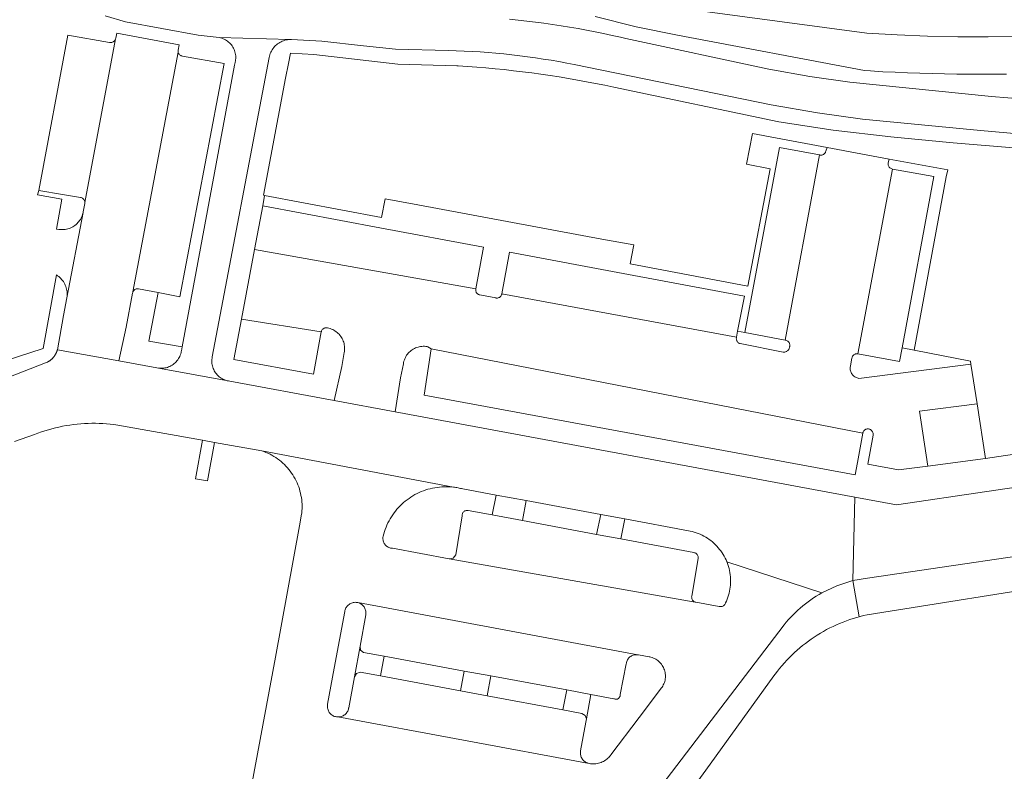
# Model space of a CAD drawing. Extents: x 146402 to 164798, y 455483 to 464134.
# Tile 285 of 575: x 157749 to 157842, y 460320 to 460392. Entities that reach past the tile are written whole.
import ezdxf

# ---------------------------------------------------------------- set-up
doc = ezdxf.new("R2010")
doc.units = 0
doc.header["$LTSCALE"] = 0.2
for name, color, linetype, lineweight in [('B-XX-VH-VERHARDING_ASFALT-GV', 252, 'CONTINUOUS', 18), ('B-XX-VH-VERHARDING_BETONSTRAATSTEEN-GV', 252, 'CONTINUOUS', 18), ('B-XX-VH-VERHARDING_TEGEL-GV', 252, 'CONTINUOUS', 18)]:
    doc.layers.add(name, color=color, linetype=linetype, lineweight=lineweight)

msp = doc.modelspace()

# ---------------------------------------------------------------- linework, layer by layer
at = {"layer": 'B-XX-VH-VERHARDING_ASFALT-GV'}
for points in [[(157871.727, 460391.9), (157869.288, 460391.618), (157866.395, 460391.361), (157863.607, 460391.113), (157856.675, 460390.667), (157849.278, 460390.333), (157846.405, 460390.197), (157843.53, 460390.11), (157840.654, 460390.073), (157837.778, 460390.084), (157834.903, 460390.144), (157832.029, 460390.253), (157829.157, 460390.411), (157793.056, 460395.287)], [(157793.056, 460395.287), (157829.157, 460390.411), (157832.029, 460390.253), (157834.903, 460390.144), (157837.778, 460390.084), (157840.654, 460390.073), (157843.53, 460390.11), (157846.405, 460390.197), (157849.278, 460390.333), (157856.675, 460390.667), (157863.607, 460391.113), (157866.395, 460391.361), (157869.288, 460391.618), (157871.727, 460391.9)], [(157756.971, 460392.068), (157758.897, 460391.499), (157765.775, 460390.234), (157767.784, 460390.002), (157774.511, 460389.818), (157774.639, 460389.817), (157774.642, 460389.817), (157777.496, 460389.668), (157781.468, 460389.216), (157784.48, 460388.913), (157789.5, 460388.777), (157790.253, 460388.753), (157791.006, 460388.722), (157791.758, 460388.682), (157792.51, 460388.634), (157793.261, 460388.578), (157794.012, 460388.515), (157794.762, 460388.443), (157795.511, 460388.364), (157796.26, 460388.276), (157797.007, 460388.181), (157797.753, 460388.077), (157798.498, 460387.966), (157799.242, 460387.847), (157799.985, 460387.72), (157800.726, 460387.585), (157801.424, 460387.45), (157820.082, 460383.629), (157824.493, 460382.846), (157828.767, 460382.268), (157839.946, 460381.192), (157844.936, 460380.751)], [(157845.615, 460384.029), (157840.968, 460384.396), (157827.547, 460385.77), (157823.761, 460386.301), (157819.872, 460387.007), (157806.324, 460389.912), (157805.818, 460390.03), (157805.017, 460390.209), (157804.215, 460390.38), (157803.411, 460390.543), (157802.606, 460390.698), (157801.799, 460390.846), (157800.99, 460390.986), (157800.181, 460391.118), (157799.37, 460391.242), (157798.558, 460391.358), (157797.745, 460391.466), (157796.931, 460391.566), (157796.115, 460391.658), (157795.299, 460391.742)], [(157803.411, 460392.012), (157807.287, 460391.027), (157811.215, 460390.219), (157828.932, 460386.868), (157829.496, 460386.833), (157830.668, 460386.766), (157831.84, 460386.708), (157833.012, 460386.657), (157834.185, 460386.614), (157835.359, 460386.58), (157836.532, 460386.553), (157837.706, 460386.534), (157838.879, 460386.523), (157840.053, 460386.521), (157841.227, 460386.526), (157842.4, 460386.539)]]:
    msp.add_lwpolyline(points, dxfattribs=at)
msp.add_lwpolyline([(157774.511, 460389.818), (157767.784, 460390.002), (157767.905, 460389.974), (157768.025, 460389.938), (157768.141, 460389.895), (157768.255, 460389.844), (157768.365, 460389.786), (157768.472, 460389.721), (157768.573, 460389.649), (157768.67, 460389.571), (157768.762, 460389.487), (157768.849, 460389.397), (157768.929, 460389.302), (157769.003, 460389.202), (157769.071, 460389.097), (157769.131, 460388.989), (157769.185, 460388.876), (157769.231, 460388.76), (157769.269, 460388.642), (157769.301, 460388.521), (157769.324, 460388.399), (157769.339, 460388.275), (157769.346, 460388.151), (157769.346, 460388.027), (157769.337, 460387.902), (157769.32, 460387.779), (157769.296, 460387.657), (157769.293, 460387.645), (157769.242, 460387.374), (157764.259, 460360.65), (157764.192, 460360.292), (157764.184, 460360.238), (157764.159, 460360.116), (157764.126, 460359.996), (157764.086, 460359.878), (157764.038, 460359.763), (157763.984, 460359.652), (157763.922, 460359.544), (157763.853, 460359.44), (157763.777, 460359.341), (157763.696, 460359.247), (157763.608, 460359.159), (157763.516, 460359.076), (157763.418, 460358.999), (157763.315, 460358.929), (157763.208, 460358.866), (157763.097, 460358.81), (157762.982, 460358.76), (157762.865, 460358.719), (157762.746, 460358.685), (157762.624, 460358.658), (157762.501, 460358.64), (157762.377, 460358.629), (157762.253, 460358.627), (157761.882, 460358.667), (157768.427, 460357.484), (157768.311, 460357.523), (157768.197, 460357.57), (157768.087, 460357.624), (157767.98, 460357.686), (157767.877, 460357.754), (157767.78, 460357.828), (157767.687, 460357.909), (157767.599, 460357.996), (157767.518, 460358.088), (157767.442, 460358.185), (157767.373, 460358.287), (157767.311, 460358.394), (157767.256, 460358.503), (157767.208, 460358.617), (157767.168, 460358.733), (157767.135, 460358.852), (157767.11, 460358.972), (157767.093, 460359.094), (157767.084, 460359.217), (157767.083, 460359.34), (157767.089, 460359.463), (157767.104, 460359.585), (157767.127, 460359.706), (157772.515, 460388.119), (157772.542, 460388.245), (157772.578, 460388.369), (157772.62, 460388.491), (157772.67, 460388.609), (157772.728, 460388.725), (157772.792, 460388.836), (157772.864, 460388.944), (157772.942, 460389.046), (157773.026, 460389.144), (157773.116, 460389.236), (157773.211, 460389.323), (157773.312, 460389.403), (157773.417, 460389.478), (157773.527, 460389.545), (157773.641, 460389.605), (157773.758, 460389.659), (157773.879, 460389.705), (157774.002, 460389.743), (157774.127, 460389.774), (157774.254, 460389.796), (157774.382, 460389.811)], close=True, dxfattribs=at)
at = {"layer": 'B-XX-VH-VERHARDING_BETONSTRAATSTEEN-GV'}
for points in [[(157763.987, 460389.3), (157758.068, 460390.409), (157757.965, 460389.933), (157757.951, 460389.872), (157755.047, 460374.365), (157755.048, 460374.338), (157755.044, 460374.275), (157755.041, 460374.254), (157754.894, 460373.46), (157754.886, 460373.418), (157753.339, 460365.298), (157753.026, 460363.633), (157752.438, 460360.385), (157758.271, 460359.324), (157758.963, 460362.541), (157759.572, 460365.744), (157759.581, 460365.805), (157759.598, 460365.863), (157759.6, 460365.87), (157763.886, 460388.623), (157763.882, 460388.643), (157763.876, 460388.705), (157763.878, 460388.767), (157763.883, 460388.808)], [(157757.386, 460389.526), (157753.426, 460390.242), (157750.686, 460375.493), (157752.919, 460375.119), (157754.636, 460374.832), (157754.698, 460374.817), (157754.757, 460374.794), (157754.812, 460374.764), (157754.864, 460374.727), (157754.91, 460374.683), (157754.951, 460374.635), (157754.985, 460374.581), (157755.012, 460374.524), (157755.032, 460374.464), (157755.044, 460374.402), (157755.047, 460374.365), (157757.951, 460389.872), (157757.929, 460389.813), (157757.9, 460389.757), (157757.864, 460389.705), (157757.822, 460389.658), (157757.774, 460389.617), (157757.721, 460389.583), (157757.665, 460389.555), (157757.605, 460389.535), (157757.544, 460389.522), (157757.481, 460389.518), (157757.418, 460389.521)], [(157763.897, 460388.582), (157763.886, 460388.623), (157759.6, 460365.87), (157759.622, 460365.92), (157759.654, 460365.972), (157759.692, 460366.02), (157759.736, 460366.063), (157759.785, 460366.099), (157759.838, 460366.129), (157759.895, 460366.152), (157759.955, 460366.167), (157760.016, 460366.174), (157760.077, 460366.173), (157760.128, 460366.166), (157761.991, 460365.806), (157764.052, 460365.408), (157768.237, 460387.539), (157764.303, 460388.243), (157764.242, 460388.254), (157764.183, 460388.273), (157764.126, 460388.299), (157764.074, 460388.333), (157764.026, 460388.373), (157763.984, 460388.418), (157763.948, 460388.469), (157763.919, 460388.524)], [(157820.507, 460380.504), (157818.339, 460380.912), (157817.759, 460377.993), (157820.003, 460377.562), (157817.889, 460366.428), (157806.738, 460368.53), (157807.072, 460370.328), (157804.032, 460370.893), (157786.6, 460374.133), (157783.503, 460374.708), (157783.172, 460372.934), (157772.086, 460375.021), (157771.901, 460374.03), (157782.998, 460371.95), (157792.842, 460370.105), (157792.112, 460366.177), (157792.108, 460366.165), (157792.095, 460366.108), (157792.09, 460366.049), (157792.092, 460365.99), (157792.103, 460365.931), (157792.121, 460365.875), (157792.147, 460365.822), (157792.18, 460365.772), (157792.219, 460365.728), (157792.264, 460365.689), (157792.313, 460365.657), (157792.366, 460365.631), (157792.423, 460365.613), (157792.481, 460365.603), (157793.985, 460365.305), (157794.042, 460365.295), (157794.103, 460365.291), (157794.164, 460365.296), (157794.224, 460365.309), (157794.282, 460365.329), (157794.337, 460365.356), (157794.387, 460365.391), (157794.433, 460365.432), (157794.473, 460365.478), (157794.506, 460365.53), (157794.533, 460365.585), (157794.552, 460365.643), (157794.564, 460365.703), (157795.302, 460369.647), (157806.588, 460367.532), (157817.564, 460365.475), (157816.919, 460362.138), (157817.602, 460362.013), (157820.879, 460379.576), (157824.669, 460378.868), (157824.699, 460378.86), (157824.761, 460378.851), (157824.823, 460378.85), (157824.885, 460378.856), (157824.946, 460378.871), (157825.005, 460378.893), (157825.06, 460378.922), (157825.111, 460378.958), (157825.156, 460379.001), (157825.196, 460379.049), (157825.23, 460379.101), (157825.257, 460379.158), (157825.276, 460379.217), (157825.41, 460379.581)], [(157831.267, 460378.478), (157825.41, 460379.581), (157825.276, 460379.217), (157825.257, 460379.158), (157825.23, 460379.101), (157825.196, 460379.049), (157825.156, 460379.001), (157825.111, 460378.958), (157825.06, 460378.922), (157825.005, 460378.893), (157824.946, 460378.871), (157824.885, 460378.856), (157824.823, 460378.85), (157824.761, 460378.851), (157824.699, 460378.86), (157824.669, 460378.868), (157821.434, 460361.306), (157821.496, 460361.292), (157821.556, 460361.271), (157821.613, 460361.242), (157821.666, 460361.206), (157821.714, 460361.164), (157821.756, 460361.117), (157821.792, 460361.064), (157821.821, 460361.008), (157821.843, 460360.948), (157821.857, 460360.885), (157821.863, 460360.822), (157821.861, 460360.758), (157821.852, 460360.696), (157821.843, 460360.662), (157821.833, 460360.597), (157821.816, 460360.534), (157821.791, 460360.473), (157821.759, 460360.416), (157821.72, 460360.363), (157821.675, 460360.315), (157821.624, 460360.273), (157821.569, 460360.237), (157821.51, 460360.209), (157821.448, 460360.187), (157821.384, 460360.174), (157821.318, 460360.168), (157821.253, 460360.171), (157821.233, 460360.173), (157817.155, 460360.967), (157817.096, 460360.987), (157817.039, 460361.015), (157816.987, 460361.05), (157816.94, 460361.091), (157816.898, 460361.137), (157816.862, 460361.189), (157816.833, 460361.245), (157816.812, 460361.304), (157816.798, 460361.365), (157816.792, 460361.427), (157816.794, 460361.49), (157816.804, 460361.552), (157816.811, 460361.578), (157794.564, 460365.703), (157794.552, 460365.643), (157794.533, 460365.585), (157794.506, 460365.53), (157794.473, 460365.478), (157794.433, 460365.432), (157794.387, 460365.391), (157794.337, 460365.356), (157794.282, 460365.329), (157794.224, 460365.309), (157794.164, 460365.296), (157794.103, 460365.291), (157794.042, 460365.295), (157793.985, 460365.305), (157792.481, 460365.603), (157792.423, 460365.613), (157792.366, 460365.631), (157792.313, 460365.657), (157792.264, 460365.689), (157792.219, 460365.728), (157792.18, 460365.772), (157792.147, 460365.822), (157792.121, 460365.875), (157792.103, 460365.931), (157792.092, 460365.99), (157792.09, 460366.049), (157792.095, 460366.108), (157792.108, 460366.165), (157792.112, 460366.177), (157771.124, 460369.883), (157769.89, 460363.29), (157777.453, 460362.074), (157777.465, 460362.134), (157777.485, 460362.191), (157777.512, 460362.245), (157777.546, 460362.296), (157777.586, 460362.341), (157777.632, 460362.381), (157777.683, 460362.415), (157777.737, 460362.441), (157777.795, 460362.46), (157777.855, 460362.472), (157777.916, 460362.475), (157777.976, 460362.47), (157778.036, 460362.458), (157778.055, 460362.452), (157778.178, 460362.424), (157778.299, 460362.389), (157778.417, 460362.346), (157778.533, 460362.296), (157778.645, 460362.238), (157778.753, 460362.174), (157778.857, 460362.102), (157778.956, 460362.024), (157779.05, 460361.94), (157779.139, 460361.851), (157779.221, 460361.756), (157779.297, 460361.655), (157779.367, 460361.551), (157779.431, 460361.442), (157779.486, 460361.329), (157779.535, 460361.213), (157779.577, 460361.094), (157779.61, 460360.972), (157779.636, 460360.849), (157779.654, 460360.724), (157779.664, 460360.599), (157779.666, 460360.473), (157779.661, 460360.347), (157779.647, 460360.222), (157779.628, 460360.113), (157779.392, 460358.811), (157778.674, 460355.575), (157784.449, 460354.503), (157784.974, 460357.735), (157785.241, 460359.055), (157785.262, 460359.177), (157785.29, 460359.298), (157785.327, 460359.416), (157785.371, 460359.532), (157785.422, 460359.645), (157785.48, 460359.754), (157785.546, 460359.86), (157785.618, 460359.961), (157785.696, 460360.057), (157785.781, 460360.147), (157785.871, 460360.233), (157785.966, 460360.312), (157786.067, 460360.385), (157786.171, 460360.451), (157786.28, 460360.51), (157786.393, 460360.562), (157786.508, 460360.607), (157786.626, 460360.644), (157786.747, 460360.674), (157786.869, 460360.696), (157786.992, 460360.709), (157787.116, 460360.715), (157787.24, 460360.713), (157787.363, 460360.703), (157787.486, 460360.685), (157787.555, 460360.671), (157787.87, 460360.464), (157828.784, 460352.464), (157828.798, 460352.525), (157828.819, 460352.584), (157828.847, 460352.639), (157828.883, 460352.691), (157828.925, 460352.738), (157828.972, 460352.778), (157829.024, 460352.813), (157829.08, 460352.841), (157829.139, 460352.861), (157829.201, 460352.873), (157829.263, 460352.878), (157829.326, 460352.874), (157829.387, 460352.863), (157829.446, 460352.844), (157829.503, 460352.817), (157829.556, 460352.784), (157829.604, 460352.744), (157829.647, 460352.698), (157829.683, 460352.647), (157829.712, 460352.592), (157829.735, 460352.534), (157829.75, 460352.473), (157829.756, 460352.411), (157829.755, 460352.348), (157829.749, 460352.301), (157829.247, 460349.523), (157832.151, 460348.996), (157834.944, 460349.356), (157834.153, 460354.548), (157839.609, 460355.252), (157839.034, 460359.032), (157828.419, 460357.676), (157828.332, 460357.692), (157828.247, 460357.716), (157828.165, 460357.747), (157828.086, 460357.786), (157828.011, 460357.831), (157827.94, 460357.884), (157827.874, 460357.942), (157827.814, 460358.006), (157827.76, 460358.076), (157827.712, 460358.15), (157827.671, 460358.228), (157827.637, 460358.31), (157827.612, 460358.394), (157827.593, 460358.48), (157827.583, 460358.567), (157827.581, 460358.655), (157827.586, 460358.743), (157827.6, 460358.83), (157827.606, 460358.859), (157827.745, 460359.602), (157827.759, 460359.663), (157827.78, 460359.721), (157827.809, 460359.775), (157827.845, 460359.826), (157827.887, 460359.872), (157827.935, 460359.912), (157827.987, 460359.946), (157828.043, 460359.972), (157828.102, 460359.991), (157828.163, 460360.003), (157828.225, 460360.006), (157828.287, 460360.001), (157828.323, 460359.995), (157831.583, 460377.533), (157831.522, 460377.547), (157831.464, 460377.568), (157831.409, 460377.597), (157831.358, 460377.632), (157831.312, 460377.674), (157831.272, 460377.722), (157831.238, 460377.774), (157831.211, 460377.83), (157831.192, 460377.889), (157831.18, 460377.95), (157831.177, 460378.012), (157831.181, 460378.073), (157831.186, 460378.104)], [(157824.669, 460378.868), (157820.879, 460379.576), (157817.602, 460362.013), (157821.434, 460361.306)], [(157836.834, 460377.442), (157831.267, 460378.478), (157831.186, 460378.104), (157831.181, 460378.073), (157831.177, 460378.012), (157831.18, 460377.95), (157831.192, 460377.889), (157831.211, 460377.83), (157831.238, 460377.774), (157831.272, 460377.722), (157831.312, 460377.674), (157831.358, 460377.632), (157831.409, 460377.597), (157831.464, 460377.568), (157831.522, 460377.547), (157831.583, 460377.533), (157835.528, 460376.812), (157832.509, 460360.573), (157833.64, 460360.35), (157836.69, 460376.78)], [(157835.528, 460376.812), (157831.583, 460377.533), (157828.323, 460359.995), (157832.265, 460359.261), (157832.509, 460360.573)], [(157752.919, 460375.119), (157750.686, 460375.493), (157750.568, 460375.069), (157752.85, 460374.679), (157752.356, 460371.842), (157752.58, 460371.805), (157752.663, 460371.794), (157752.79, 460371.784), (157752.918, 460371.782), (157753.045, 460371.788), (157753.172, 460371.802), (157753.298, 460371.823), (157753.422, 460371.853), (157753.544, 460371.891), (157753.664, 460371.935), (157753.78, 460371.988), (157753.893, 460372.047), (157754.002, 460372.114), (157754.107, 460372.187), (157754.207, 460372.266), (157754.302, 460372.352), (157754.391, 460372.443), (157754.474, 460372.54), (157754.551, 460372.642), (157754.622, 460372.749), (157754.685, 460372.859), (157754.742, 460372.974), (157754.791, 460373.091), (157754.833, 460373.212), (157754.867, 460373.335), (157754.886, 460373.418), (157754.894, 460373.46), (157755.041, 460374.254), (157755.044, 460374.275), (157755.048, 460374.338), (157755.047, 460374.365), (157755.044, 460374.402), (157755.032, 460374.464), (157755.012, 460374.524), (157754.985, 460374.581), (157754.951, 460374.635), (157754.91, 460374.683), (157754.864, 460374.727), (157754.812, 460374.764), (157754.757, 460374.794), (157754.698, 460374.817), (157754.636, 460374.832)], [(157782.998, 460371.95), (157771.901, 460374.03), (157771.124, 460369.883), (157792.112, 460366.177), (157792.842, 460370.105)], [(157806.588, 460367.532), (157795.302, 460369.647), (157794.564, 460365.703), (157816.811, 460361.578), (157816.919, 460362.138), (157817.564, 460365.475)], [(157760.077, 460366.173), (157760.016, 460366.174), (157759.955, 460366.167), (157759.895, 460366.152), (157759.838, 460366.129), (157759.785, 460366.099), (157759.736, 460366.063), (157759.692, 460366.02), (157759.654, 460365.972), (157759.622, 460365.92), (157759.6, 460365.87), (157759.598, 460365.863), (157759.581, 460365.805), (157759.572, 460365.744), (157758.963, 460362.541), (157758.271, 460359.324), (157761.882, 460358.667), (157762.253, 460358.627), (157762.377, 460358.629), (157762.501, 460358.64), (157762.624, 460358.658), (157762.746, 460358.685), (157762.865, 460358.719), (157762.982, 460358.76), (157763.097, 460358.81), (157763.208, 460358.866), (157763.315, 460358.929), (157763.418, 460358.999), (157763.516, 460359.076), (157763.608, 460359.159), (157763.696, 460359.247), (157763.777, 460359.341), (157763.853, 460359.44), (157763.922, 460359.544), (157763.984, 460359.652), (157764.038, 460359.763), (157764.086, 460359.878), (157764.126, 460359.996), (157764.159, 460360.116), (157764.184, 460360.238), (157764.192, 460360.292), (157764.259, 460360.65), (157761.109, 460361.206), (157761.991, 460365.806), (157760.128, 460366.166)], [(157777.453, 460362.074), (157769.89, 460363.29), (157769.173, 460359.463), (157776.719, 460358.08)], [(157828.784, 460352.464), (157787.87, 460360.464), (157787.193, 460356.087), (157828.058, 460348.52), (157828.276, 460349.705)], [(157789.53, 460347.391), (157789.308, 460347.396), (157789.087, 460347.393), (157788.865, 460347.382), (157788.645, 460347.363), (157788.425, 460347.337), (157788.206, 460347.302), (157787.989, 460347.259), (157787.773, 460347.209), (157787.56, 460347.151), (157787.348, 460347.085), (157787.139, 460347.011), (157786.933, 460346.93), (157786.73, 460346.842), (157786.53, 460346.746), (157786.334, 460346.643), (157786.142, 460346.534), (157785.954, 460346.417), (157785.77, 460346.293), (157785.591, 460346.163), (157785.416, 460346.027), (157785.247, 460345.885), (157785.083, 460345.736), (157784.924, 460345.581), (157784.771, 460345.421), (157784.624, 460345.256), (157784.483, 460345.085), (157784.348, 460344.909), (157784.22, 460344.729), (157784.098, 460344.544), (157783.983, 460344.355), (157783.874, 460344.162), (157783.773, 460343.964), (157783.68, 460343.764), (157783.593, 460343.56), (157783.514, 460343.353), (157783.442, 460343.144), (157783.378, 460342.932), (157783.322, 460342.718), (157783.315, 460342.689), (157783.3, 460342.604), (157783.293, 460342.518), (157783.294, 460342.432), (157783.304, 460342.346), (157783.321, 460342.261), (157783.345, 460342.179), (157783.378, 460342.099), (157783.417, 460342.022), (157783.464, 460341.949), (157783.517, 460341.881), (157783.576, 460341.819), (157783.641, 460341.762), (157783.71, 460341.711), (157783.784, 460341.666), (157783.862, 460341.629), (157783.943, 460341.6), (157784.026, 460341.578), (157784.111, 460341.563), (157784.189, 460341.557), (157789.58, 460340.543), (157789.955, 460340.631), (157790.205, 460340.925), (157790.802, 460344.644), (157790.803, 460344.706), (157790.811, 460344.767), (157790.828, 460344.827), (157790.852, 460344.884), (157790.883, 460344.937), (157790.921, 460344.986), (157790.965, 460345.03), (157791.014, 460345.068), (157791.067, 460345.099), (157791.124, 460345.123), (157791.184, 460345.139), (157791.245, 460345.148), (157791.307, 460345.148), (157791.369, 460345.141), (157791.378, 460345.139), (157793.645, 460344.717), (157794.018, 460346.603), (157790.864, 460347.187), (157790.754, 460347.215), (157790.643, 460347.242), (157790.532, 460347.266), (157790.421, 460347.288), (157790.309, 460347.308), (157790.196, 460347.327), (157790.084, 460347.343), (157789.971, 460347.357), (157789.751, 460347.378)], [(157803.943, 460344.764), (157796.866, 460346.075), (157796.521, 460344.181), (157803.554, 460342.871)], [(157791.369, 460345.141), (157791.307, 460345.148), (157791.245, 460345.148), (157791.184, 460345.139), (157791.124, 460345.123), (157791.067, 460345.099), (157791.014, 460345.068), (157790.965, 460345.03), (157790.921, 460344.986), (157790.883, 460344.937), (157790.852, 460344.884), (157790.828, 460344.827), (157790.811, 460344.767), (157790.803, 460344.706), (157790.802, 460344.644), (157790.205, 460340.925), (157789.955, 460340.631), (157789.58, 460340.543), (157812.88, 460336.459), (157812.822, 460336.484), (157812.769, 460336.516), (157812.72, 460336.554), (157812.676, 460336.599), (157812.639, 460336.648), (157812.608, 460336.702), (157812.584, 460336.76), (157812.568, 460336.82), (157812.56, 460336.882), (157812.559, 460336.944), (157812.567, 460337.006), (157813.177, 460340.579), (157813.18, 460340.6), (157813.183, 460340.664), (157813.179, 460340.727), (157813.166, 460340.789), (157813.146, 460340.85), (157813.118, 460340.907), (157813.084, 460340.96), (157813.043, 460341.008), (157812.996, 460341.051), (157812.944, 460341.088), (157812.888, 460341.117), (157812.829, 460341.14), (157812.767, 460341.155), (157805.835, 460342.446), (157803.554, 460342.871), (157796.521, 460344.181), (157793.645, 460344.717), (157791.378, 460345.139)], [(157812.252, 460343.224), (157806.228, 460344.34), (157805.835, 460342.446), (157812.767, 460341.155), (157812.829, 460341.14), (157812.888, 460341.117), (157812.944, 460341.088), (157812.996, 460341.051), (157813.043, 460341.008), (157813.084, 460340.96), (157813.118, 460340.907), (157813.146, 460340.85), (157813.166, 460340.789), (157813.179, 460340.727), (157813.183, 460340.664), (157813.18, 460340.6), (157813.177, 460340.579), (157812.567, 460337.006), (157812.559, 460336.944), (157812.56, 460336.882), (157812.568, 460336.82), (157812.584, 460336.76), (157812.608, 460336.702), (157812.639, 460336.648), (157812.676, 460336.599), (157812.72, 460336.554), (157812.769, 460336.516), (157812.822, 460336.484), (157812.88, 460336.459), (157812.939, 460336.441), (157812.962, 460336.437), (157815.156, 460336.045), (157815.216, 460336.03), (157815.278, 460336.022), (157815.34, 460336.022), (157815.401, 460336.03), (157815.461, 460336.047), (157815.519, 460336.07), (157815.572, 460336.101), (157815.622, 460336.139), (157815.666, 460336.182), (157815.704, 460336.231), (157815.736, 460336.284), (157815.76, 460336.341), (157815.77, 460336.371), (157815.852, 460336.55), (157815.926, 460336.732), (157815.993, 460336.917), (157816.052, 460337.104), (157816.103, 460337.294), (157816.147, 460337.486), (157816.183, 460337.679), (157816.211, 460337.874), (157816.231, 460338.07), (157816.244, 460338.266), (157816.248, 460338.462), (157816.244, 460338.659), (157816.232, 460338.855), (157816.212, 460339.051), (157816.184, 460339.246), (157816.149, 460339.439), (157816.105, 460339.631), (157816.054, 460339.821), (157815.995, 460340.008), (157815.929, 460340.194), (157815.899, 460340.269), (157815.822, 460340.45), (157815.737, 460340.628), (157815.646, 460340.802), (157815.547, 460340.972), (157815.442, 460341.138), (157815.33, 460341.299), (157815.211, 460341.456), (157815.086, 460341.608), (157814.955, 460341.755), (157814.818, 460341.896), (157814.676, 460342.032), (157814.528, 460342.161), (157814.375, 460342.285), (157814.217, 460342.402), (157814.055, 460342.513), (157813.888, 460342.617), (157813.717, 460342.714), (157813.542, 460342.804), (157813.364, 460342.887), (157813.182, 460342.962), (157812.998, 460343.031), (157812.811, 460343.091), (157812.621, 460343.144), (157812.43, 460343.189)], [(157780.576, 460336.423), (157780.666, 460336.429), (157780.755, 460336.426), (157780.838, 460336.416), (157780.925, 460336.398), (157807.445, 460331.461), (157807.531, 460331.446), (157808.52, 460331.262), (157808.587, 460331.25), (157808.705, 460331.221), (157808.822, 460331.185), (157808.936, 460331.142), (157809.047, 460331.091), (157809.154, 460331.033), (157809.257, 460330.968), (157809.355, 460330.896), (157809.449, 460330.819), (157809.538, 460330.735), (157809.62, 460330.645), (157809.697, 460330.551), (157809.767, 460330.451), (157809.831, 460330.347), (157809.888, 460330.239), (157809.937, 460330.128), (157809.979, 460330.014), (157810.014, 460329.897), (157810.04, 460329.778), (157810.059, 460329.657), (157810.07, 460329.536), (157810.073, 460329.414), (157810.068, 460329.292), (157810.055, 460329.171), (157810.034, 460329.051), (157810.005, 460328.933), (157809.969, 460328.817), (157809.925, 460328.703), (157809.873, 460328.592), (157809.815, 460328.486), (157809.749, 460328.383), (157809.677, 460328.284), (157809.599, 460328.191), (157807.57, 460325.49), (157804.892, 460321.958), (157804.861, 460321.915), (157804.783, 460321.816), (157804.699, 460321.722), (157804.609, 460321.633), (157804.513, 460321.55), (157804.412, 460321.474), (157804.307, 460321.404), (157804.198, 460321.341), (157804.084, 460321.284), (157803.968, 460321.236), (157803.848, 460321.194), (157803.727, 460321.16), (157803.603, 460321.134), (157803.478, 460321.116), (157803.352, 460321.106), (157803.225, 460321.104), (157803.099, 460321.11), (157802.973, 460321.123), (157802.849, 460321.145), (157779.007, 460325.555), (157778.974, 460325.557), (157778.884, 460325.567), (157778.796, 460325.586), (157778.71, 460325.612), (157778.626, 460325.646), (157778.546, 460325.687), (157778.47, 460325.735), (157778.398, 460325.789), (157778.332, 460325.85), (157778.271, 460325.916), (157778.216, 460325.988), (157778.168, 460326.064), (157778.126, 460326.144), (157778.092, 460326.227), (157778.066, 460326.313), (157778.047, 460326.401), (157778.036, 460326.491), (157778.033, 460326.581), (157778.038, 460326.671), (157778.051, 460326.76), (157778.67, 460330.19), (157779.688, 460335.57), (157779.701, 460335.64), (157779.724, 460335.727), (157779.755, 460335.811), (157779.793, 460335.892), (157779.838, 460335.97), (157779.89, 460336.043), (157779.948, 460336.111), (157780.012, 460336.173), (157780.081, 460336.23), (157780.155, 460336.28), (157780.234, 460336.324), (157780.316, 460336.36), (157780.4, 460336.389), (157780.488, 460336.41)], [(157780.755, 460336.426), (157780.666, 460336.429), (157780.576, 460336.423), (157780.488, 460336.41), (157780.4, 460336.389), (157780.316, 460336.36), (157780.234, 460336.324), (157780.155, 460336.28), (157780.081, 460336.23), (157780.012, 460336.173), (157779.948, 460336.111), (157779.89, 460336.043), (157779.838, 460335.97), (157779.793, 460335.892), (157779.755, 460335.811), (157779.724, 460335.727), (157779.701, 460335.64), (157779.688, 460335.57), (157778.67, 460330.19), (157778.051, 460326.76), (157778.038, 460326.671), (157778.033, 460326.581), (157778.036, 460326.491), (157778.047, 460326.401), (157778.066, 460326.313), (157778.092, 460326.227), (157778.126, 460326.144), (157778.168, 460326.064), (157778.216, 460325.988), (157778.271, 460325.916), (157778.332, 460325.85), (157778.398, 460325.789), (157778.47, 460325.735), (157778.546, 460325.687), (157778.626, 460325.646), (157778.71, 460325.612), (157778.796, 460325.586), (157778.884, 460325.567), (157778.974, 460325.557), (157779.007, 460325.555), (157779.097, 460325.555), (157779.187, 460325.564), (157779.275, 460325.58), (157779.362, 460325.604), (157779.446, 460325.636), (157779.528, 460325.675), (157779.605, 460325.721), (157779.678, 460325.773), (157779.746, 460325.833), (157779.809, 460325.897), (157779.865, 460325.968), (157779.915, 460326.042), (157779.959, 460326.121), (157779.995, 460326.204), (157780.023, 460326.289), (157780.044, 460326.377), (157780.05, 460326.41), (157780.611, 460329.36), (157781.132, 460332.26), (157781.666, 460335.231), (157781.679, 460335.32), (157781.685, 460335.409), (157781.682, 460335.499), (157781.671, 460335.588), (157781.653, 460335.676), (157781.626, 460335.761), (157781.593, 460335.844), (157781.551, 460335.924), (157781.503, 460335.999), (157781.449, 460336.071), (157781.388, 460336.137), (157781.322, 460336.197), (157781.25, 460336.251), (157781.174, 460336.299), (157781.095, 460336.339), (157781.011, 460336.373), (157780.925, 460336.398), (157780.838, 460336.416)], [(157807.445, 460331.461), (157780.925, 460336.398), (157781.011, 460336.373), (157781.095, 460336.339), (157781.174, 460336.299), (157781.25, 460336.251), (157781.322, 460336.197), (157781.388, 460336.137), (157781.449, 460336.071), (157781.503, 460335.999), (157781.551, 460335.924), (157781.593, 460335.844), (157781.626, 460335.761), (157781.653, 460335.676), (157781.671, 460335.588), (157781.682, 460335.499), (157781.685, 460335.409), (157781.679, 460335.32), (157781.666, 460335.231), (157781.132, 460332.26), (157781.183, 460331.906), (157781.45, 460331.669), (157783.403, 460331.308), (157790.989, 460329.909), (157793.513, 460329.443), (157800.713, 460328.115), (157803.015, 460327.69), (157805.188, 460327.287), (157805.239, 460327.263), (157805.293, 460327.246), (157805.349, 460327.237), (157805.406, 460327.236), (157805.462, 460327.242), (157805.517, 460327.257), (157805.569, 460327.279), (157805.617, 460327.309), (157805.661, 460327.345), (157805.699, 460327.386), (157805.732, 460327.433), (157805.757, 460327.484), (157805.775, 460327.538), (157805.785, 460327.593), (157805.787, 460327.65), (157805.785, 460327.679), (157806.367, 460330.609), (157806.372, 460330.652), (157806.389, 460330.737), (157806.414, 460330.821), (157806.446, 460330.903), (157806.485, 460330.981), (157806.532, 460331.055), (157806.585, 460331.125), (157806.644, 460331.19), (157806.709, 460331.249), (157806.778, 460331.301), (157806.853, 460331.348), (157806.931, 460331.387), (157807.013, 460331.418), (157807.097, 460331.443), (157807.183, 460331.459)], [(157790.989, 460329.909), (157783.403, 460331.308), (157783.057, 460329.442), (157790.641, 460328.032)], [(157807.531, 460331.446), (157807.445, 460331.461), (157807.183, 460331.459), (157807.097, 460331.443), (157807.013, 460331.418), (157806.931, 460331.387), (157806.853, 460331.348), (157806.778, 460331.301), (157806.709, 460331.249), (157806.644, 460331.19), (157806.585, 460331.125), (157806.532, 460331.055), (157806.485, 460330.981), (157806.446, 460330.903), (157806.414, 460330.821), (157806.389, 460330.737), (157806.372, 460330.652), (157806.367, 460330.609), (157805.785, 460327.679), (157805.787, 460327.65), (157805.785, 460327.593), (157805.775, 460327.538), (157805.757, 460327.484), (157805.732, 460327.433), (157805.699, 460327.386), (157805.661, 460327.345), (157805.617, 460327.309), (157805.569, 460327.279), (157805.517, 460327.257), (157805.462, 460327.242), (157805.406, 460327.236), (157805.349, 460327.237), (157805.293, 460327.246), (157805.239, 460327.263), (157805.188, 460327.287), (157803.015, 460327.69), (157802.584, 460325.369), (157802.529, 460325.066), (157802.035, 460322.349), (157802.021, 460322.26), (157802.014, 460322.17), (157802.015, 460322.08), (157802.025, 460321.991), (157802.042, 460321.903), (157802.067, 460321.816), (157802.1, 460321.733), (157802.14, 460321.652), (157802.187, 460321.575), (157802.24, 460321.503), (157802.3, 460321.436), (157802.366, 460321.374), (157802.437, 460321.319), (157802.512, 460321.269), (157802.591, 460321.227), (157802.674, 460321.192), (157802.76, 460321.165), (157802.849, 460321.145), (157802.973, 460321.123), (157803.099, 460321.11), (157803.225, 460321.104), (157803.352, 460321.106), (157803.478, 460321.116), (157803.603, 460321.134), (157803.727, 460321.16), (157803.848, 460321.194), (157803.968, 460321.236), (157804.084, 460321.284), (157804.198, 460321.341), (157804.307, 460321.404), (157804.412, 460321.474), (157804.513, 460321.55), (157804.609, 460321.633), (157804.699, 460321.722), (157804.783, 460321.816), (157804.861, 460321.915), (157804.892, 460321.958), (157807.57, 460325.49), (157809.599, 460328.191), (157809.677, 460328.284), (157809.749, 460328.383), (157809.815, 460328.486), (157809.873, 460328.592), (157809.925, 460328.703), (157809.969, 460328.817), (157810.005, 460328.933), (157810.034, 460329.051), (157810.055, 460329.171), (157810.068, 460329.292), (157810.073, 460329.414), (157810.07, 460329.536), (157810.059, 460329.657), (157810.04, 460329.778), (157810.014, 460329.897), (157809.979, 460330.014), (157809.937, 460330.128), (157809.888, 460330.239), (157809.831, 460330.347), (157809.767, 460330.451), (157809.697, 460330.551), (157809.62, 460330.645), (157809.538, 460330.735), (157809.449, 460330.819), (157809.355, 460330.896), (157809.257, 460330.968), (157809.154, 460331.033), (157809.047, 460331.091), (157808.936, 460331.142), (157808.822, 460331.185), (157808.705, 460331.221), (157808.587, 460331.25), (157808.52, 460331.262)], [(157783.057, 460329.442), (157781.13, 460329.801), (157780.8, 460329.663), (157780.611, 460329.36), (157780.05, 460326.41), (157780.044, 460326.377), (157780.023, 460326.289), (157779.995, 460326.204), (157779.959, 460326.121), (157779.915, 460326.042), (157779.865, 460325.968), (157779.809, 460325.897), (157779.746, 460325.833), (157779.678, 460325.773), (157779.605, 460325.721), (157779.528, 460325.675), (157779.446, 460325.636), (157779.362, 460325.604), (157779.275, 460325.58), (157779.187, 460325.564), (157779.097, 460325.555), (157779.007, 460325.555), (157802.849, 460321.145), (157802.76, 460321.165), (157802.674, 460321.192), (157802.591, 460321.227), (157802.512, 460321.269), (157802.437, 460321.319), (157802.366, 460321.374), (157802.3, 460321.436), (157802.24, 460321.503), (157802.187, 460321.575), (157802.14, 460321.652), (157802.1, 460321.733), (157802.067, 460321.816), (157802.042, 460321.903), (157802.025, 460321.991), (157802.015, 460322.08), (157802.014, 460322.17), (157802.021, 460322.26), (157802.035, 460322.349), (157802.529, 460325.066), (157802.584, 460325.369), (157802.461, 460325.7), (157802.159, 460325.883), (157800.363, 460326.224), (157793.164, 460327.563), (157790.641, 460328.032)], [(157800.713, 460328.115), (157793.513, 460329.443), (157793.164, 460327.563), (157800.363, 460326.224)]]:
    msp.add_lwpolyline(points, close=True, dxfattribs=at)
for points in [[(157844.936, 460380.751), (157839.946, 460381.192), (157828.767, 460382.268), (157824.493, 460382.846), (157820.082, 460383.629), (157801.424, 460387.45), (157800.726, 460387.585), (157799.985, 460387.72), (157799.242, 460387.847), (157798.498, 460387.966), (157797.753, 460388.077), (157797.007, 460388.181), (157796.26, 460388.276), (157795.511, 460388.364), (157794.762, 460388.443), (157794.012, 460388.515), (157793.261, 460388.578), (157792.51, 460388.634), (157791.758, 460388.682), (157791.006, 460388.722), (157790.253, 460388.753), (157789.5, 460388.777), (157784.48, 460388.913), (157781.468, 460389.216), (157777.496, 460389.668), (157774.642, 460389.817), (157774.639, 460389.817), (157774.511, 460389.818), (157774.382, 460389.811), (157774.254, 460389.796), (157774.127, 460389.774), (157774.002, 460389.743), (157773.879, 460389.705), (157773.758, 460389.659), (157773.641, 460389.605), (157773.527, 460389.545), (157773.417, 460389.478), (157773.312, 460389.403), (157773.211, 460389.323), (157773.116, 460389.236), (157773.026, 460389.144), (157772.942, 460389.046), (157772.864, 460388.944), (157772.792, 460388.836), (157772.728, 460388.725), (157772.67, 460388.609), (157772.62, 460388.491), (157772.578, 460388.369), (157772.542, 460388.245), (157772.515, 460388.119), (157767.127, 460359.706), (157767.104, 460359.585), (157767.089, 460359.463), (157767.083, 460359.34), (157767.084, 460359.217), (157767.093, 460359.094), (157767.11, 460358.972), (157767.135, 460358.852), (157767.168, 460358.733), (157767.208, 460358.617), (157767.256, 460358.503), (157767.311, 460358.394), (157767.373, 460358.287), (157767.442, 460358.185), (157767.518, 460358.088), (157767.599, 460357.996), (157767.687, 460357.909), (157767.78, 460357.828), (157767.877, 460357.754), (157767.98, 460357.686), (157768.087, 460357.624), (157768.197, 460357.57), (157768.311, 460357.523), (157768.427, 460357.484), (157768.546, 460357.452), (157768.667, 460357.428), (157768.778, 460357.413), (157778.674, 460355.575), (157779.392, 460358.811), (157779.628, 460360.113), (157779.647, 460360.222), (157779.661, 460360.347), (157779.666, 460360.473), (157779.664, 460360.599), (157779.654, 460360.724), (157779.636, 460360.849), (157779.61, 460360.972), (157779.577, 460361.094), (157779.535, 460361.213), (157779.486, 460361.329), (157779.431, 460361.442), (157779.367, 460361.551), (157779.297, 460361.655), (157779.221, 460361.756), (157779.139, 460361.851), (157779.05, 460361.94), (157778.956, 460362.024), (157778.857, 460362.102), (157778.753, 460362.174), (157778.645, 460362.238), (157778.533, 460362.296), (157778.417, 460362.346), (157778.299, 460362.389), (157778.178, 460362.424), (157778.055, 460362.452), (157778.036, 460362.458), (157777.976, 460362.47), (157777.916, 460362.475), (157777.855, 460362.472), (157777.795, 460362.46), (157777.737, 460362.441), (157777.683, 460362.415), (157777.632, 460362.381), (157777.586, 460362.341), (157777.546, 460362.296), (157777.512, 460362.245), (157777.485, 460362.191), (157777.465, 460362.134), (157777.453, 460362.074), (157776.719, 460358.08), (157769.173, 460359.463), (157769.89, 460363.29), (157771.124, 460369.883), (157771.901, 460374.03), (157772.086, 460375.021), (157771.975, 460375.042), (157774.074, 460386.156), (157774.342, 460387.529), (157774.534, 460388.511), (157776.736, 460388.397), (157784.696, 460387.48), (157790.298, 460387.321), (157790.436, 460387.313), (157791.31, 460387.258), (157792.183, 460387.194), (157793.056, 460387.123), (157793.929, 460387.044), (157794.8, 460386.957), (157795.671, 460386.861), (157796.54, 460386.758), (157797.409, 460386.647), (157798.277, 460386.528), (157799.143, 460386.401), (157800.009, 460386.266), (157800.873, 460386.124), (157801.736, 460385.973), (157802.597, 460385.815), (157803.457, 460385.648), (157804.315, 460385.474), (157805.172, 460385.292), (157820.82, 460382.023), (157825.98, 460381.205), (157831.445, 460380.589), (157836.999, 460380.055), (157837.359, 460380.025), (157848.399, 460379.102)], [(157857.736, 460352.672), (157840.4, 460350.06), (157834.944, 460349.356), (157832.151, 460348.996), (157829.247, 460349.523), (157829.749, 460352.301), (157829.755, 460352.348), (157829.756, 460352.411), (157829.75, 460352.473), (157829.735, 460352.534), (157829.712, 460352.592), (157829.683, 460352.647), (157829.647, 460352.698), (157829.604, 460352.744), (157829.556, 460352.784), (157829.503, 460352.817), (157829.446, 460352.844), (157829.387, 460352.863), (157829.326, 460352.874), (157829.263, 460352.878), (157829.201, 460352.873), (157829.139, 460352.861), (157829.08, 460352.841), (157829.024, 460352.813), (157828.972, 460352.778), (157828.925, 460352.738), (157828.883, 460352.691), (157828.847, 460352.639), (157828.819, 460352.584), (157828.798, 460352.525), (157828.784, 460352.464), (157828.276, 460349.705), (157828.058, 460348.52), (157787.193, 460356.087), (157787.87, 460360.464), (157787.555, 460360.671), (157787.486, 460360.685), (157787.363, 460360.703), (157787.24, 460360.713), (157787.116, 460360.715), (157786.992, 460360.709), (157786.869, 460360.696), (157786.747, 460360.674), (157786.626, 460360.644), (157786.508, 460360.607), (157786.393, 460360.562), (157786.28, 460360.51), (157786.171, 460360.451), (157786.067, 460360.385), (157785.966, 460360.312), (157785.871, 460360.233), (157785.781, 460360.147), (157785.696, 460360.057), (157785.618, 460359.961), (157785.546, 460359.86), (157785.48, 460359.754), (157785.422, 460359.645), (157785.371, 460359.532), (157785.327, 460359.416), (157785.29, 460359.298), (157785.262, 460359.177), (157785.241, 460359.055), (157784.974, 460357.735), (157784.449, 460354.503), (157828.013, 460346.414), (157831.966, 460345.68), (157857.674, 460349.469)], [(157748.369, 460351.687), (157750.271, 460352.349), (157750.595, 460352.473), (157750.922, 460352.59), (157751.252, 460352.699), (157751.584, 460352.801), (157751.919, 460352.895), (157752.255, 460352.981), (157752.593, 460353.059), (157752.934, 460353.13), (157753.275, 460353.193), (157753.618, 460353.247), (157753.962, 460353.294), (157754.307, 460353.333), (157754.653, 460353.365), (157755, 460353.388), (157755.347, 460353.403), (157755.694, 460353.41), (157756.041, 460353.409), (157756.389, 460353.4), (157756.736, 460353.383), (157757.082, 460353.358), (157757.428, 460353.325), (157757.773, 460353.284), (157757.98, 460353.256), (157766.182, 460351.801), (157767.328, 460351.598), (157771.815, 460350.802), (157789.971, 460347.357), (157790.084, 460347.343), (157790.196, 460347.327), (157790.309, 460347.308), (157790.421, 460347.288), (157790.532, 460347.266), (157790.643, 460347.242), (157790.754, 460347.215), (157790.864, 460347.187), (157794.018, 460346.603), (157796.866, 460346.075), (157803.943, 460344.764), (157806.228, 460344.34), (157812.252, 460343.224), (157812.43, 460343.189), (157812.621, 460343.144), (157812.811, 460343.091), (157812.998, 460343.031), (157813.182, 460342.962), (157813.364, 460342.887), (157813.542, 460342.804), (157813.717, 460342.714), (157813.888, 460342.617), (157814.055, 460342.513), (157814.217, 460342.402), (157814.375, 460342.285), (157814.528, 460342.161), (157814.676, 460342.032), (157814.818, 460341.896), (157814.955, 460341.755), (157815.086, 460341.608), (157815.211, 460341.456), (157815.33, 460341.299), (157815.442, 460341.138), (157815.547, 460340.972), (157815.646, 460340.802), (157815.737, 460340.628), (157815.822, 460340.45), (157815.899, 460340.269), (157824.894, 460337.32), (157826.332, 460338.008), (157827.846, 460338.506), (157828.013, 460346.414), (157784.449, 460354.503), (157778.674, 460355.575), (157768.778, 460357.413), (157768.667, 460357.428), (157768.546, 460357.452), (157768.427, 460357.484), (157761.882, 460358.667), (157758.271, 460359.324), (157752.438, 460360.385), (157752.43, 460360.355), (157752.421, 460360.324), (157752.412, 460360.295), (157752.402, 460360.265), (157752.392, 460360.235), (157752.381, 460360.205), (157752.37, 460360.176), (157752.358, 460360.147), (157752.346, 460360.118), (157752.333, 460360.089), (157752.319, 460360.061), (157752.306, 460360.033), (157752.291, 460360.005), (157752.277, 460359.977), (157752.261, 460359.949), (157752.246, 460359.922), (157752.229, 460359.895), (157752.213, 460359.869), (157752.196, 460359.842), (157752.178, 460359.816), (157752.16, 460359.791), (157752.142, 460359.765), (157752.123, 460359.74), (157752.104, 460359.715), (157752.084, 460359.691), (157752.064, 460359.667), (157752.043, 460359.643), (157752.022, 460359.62), (157752.001, 460359.597), (157751.979, 460359.574), (157751.957, 460359.552), (157751.934, 460359.53), (157751.911, 460359.508), (157751.888, 460359.487), (157751.864, 460359.466), (157751.84, 460359.446), (157751.816, 460359.426), (157751.791, 460359.407), (157751.766, 460359.388), (157751.741, 460359.369), (157751.715, 460359.351), (157751.689, 460359.334), (157751.663, 460359.316), (157751.636, 460359.3), (157751.609, 460359.283), (157751.582, 460359.268), (157751.555, 460359.252), (157751.527, 460359.237), (157751.499, 460359.223), (157751.471, 460359.209), (157746.752, 460357.382)], [(157802.307, 460309.341), (157821.326, 460334.31), (157821.527, 460334.552), (157821.734, 460334.789), (157821.947, 460335.02), (157822.166, 460335.246), (157822.39, 460335.467), (157822.62, 460335.681), (157822.856, 460335.89), (157823.097, 460336.093), (157823.342, 460336.289), (157823.593, 460336.479), (157823.848, 460336.663), (157824.108, 460336.84), (157824.373, 460337.011), (157824.641, 460337.174), (157824.894, 460337.32), (157815.899, 460340.269), (157815.929, 460340.194), (157815.995, 460340.008), (157816.054, 460339.821), (157816.105, 460339.631), (157816.149, 460339.439), (157816.184, 460339.246), (157816.212, 460339.051), (157816.232, 460338.855), (157816.244, 460338.659), (157816.248, 460338.462), (157816.244, 460338.266), (157816.231, 460338.07), (157816.211, 460337.874), (157816.183, 460337.679), (157816.147, 460337.486), (157816.103, 460337.294), (157816.052, 460337.104), (157815.993, 460336.917), (157815.926, 460336.732), (157815.852, 460336.55), (157815.77, 460336.371), (157815.76, 460336.341), (157815.736, 460336.284), (157815.704, 460336.231), (157815.666, 460336.182), (157815.622, 460336.139), (157815.572, 460336.101), (157815.519, 460336.07), (157815.461, 460336.047), (157815.401, 460336.03), (157815.34, 460336.022), (157815.278, 460336.022), (157815.216, 460336.03), (157815.156, 460336.045), (157812.962, 460336.437), (157812.939, 460336.441), (157812.88, 460336.459), (157789.58, 460340.543), (157784.189, 460341.557), (157784.111, 460341.563), (157784.026, 460341.578), (157783.943, 460341.6), (157783.862, 460341.629), (157783.784, 460341.666), (157783.71, 460341.711), (157783.641, 460341.762), (157783.576, 460341.819), (157783.517, 460341.881), (157783.464, 460341.949), (157783.417, 460342.022), (157783.378, 460342.099), (157783.345, 460342.179), (157783.321, 460342.261), (157783.304, 460342.346), (157783.294, 460342.432), (157783.293, 460342.518), (157783.3, 460342.604), (157783.315, 460342.689), (157783.322, 460342.718), (157783.378, 460342.932), (157783.442, 460343.144), (157783.514, 460343.353), (157783.593, 460343.56), (157783.68, 460343.764), (157783.773, 460343.964), (157783.874, 460344.162), (157783.983, 460344.355), (157784.098, 460344.544), (157784.22, 460344.729), (157784.348, 460344.909), (157784.483, 460345.085), (157784.624, 460345.256), (157784.771, 460345.421), (157784.924, 460345.581), (157785.083, 460345.736), (157785.247, 460345.885), (157785.416, 460346.027), (157785.591, 460346.163), (157785.77, 460346.293), (157785.954, 460346.417), (157786.142, 460346.534), (157786.334, 460346.643), (157786.53, 460346.746), (157786.73, 460346.842), (157786.933, 460346.93), (157787.139, 460347.011), (157787.348, 460347.085), (157787.56, 460347.151), (157787.773, 460347.209), (157787.989, 460347.259), (157788.206, 460347.302), (157788.425, 460347.337), (157788.645, 460347.363), (157788.865, 460347.382), (157789.087, 460347.393), (157789.308, 460347.396), (157789.53, 460347.391), (157789.751, 460347.378), (157789.971, 460347.357), (157771.815, 460350.802), (157772.014, 460350.732), (157772.21, 460350.655), (157772.403, 460350.57), (157772.593, 460350.478), (157772.779, 460350.379), (157772.961, 460350.273), (157773.139, 460350.16), (157773.313, 460350.041), (157773.482, 460349.915), (157773.646, 460349.782), (157773.805, 460349.644), (157773.958, 460349.499), (157774.106, 460349.349), (157774.248, 460349.194), (157774.384, 460349.032), (157774.514, 460348.867), (157774.638, 460348.696), (157774.755, 460348.52), (157774.865, 460348.341), (157774.968, 460348.157), (157775.065, 460347.969), (157775.154, 460347.778), (157775.236, 460347.584), (157775.31, 460347.387), (157775.377, 460347.187), (157775.436, 460346.985), (157775.487, 460346.78), (157775.531, 460346.574), (157775.567, 460346.366), (157775.595, 460346.157), (157775.615, 460345.947), (157775.627, 460345.737), (157775.631, 460345.526), (157775.627, 460345.315), (157775.615, 460345.105), (157775.595, 460344.895), (157775.583, 460344.799), (157775.387, 460343.68), (157773.11, 460331.24), (157770.201, 460315.6)], [(157857.674, 460349.469), (157831.966, 460345.68), (157828.013, 460346.414), (157827.846, 460338.506), (157829.223, 460338.71), (157850.693, 460341.886)], [(157850.693, 460341.886), (157829.223, 460338.71), (157827.846, 460338.506), (157828.428, 460335.062), (157828.529, 460335.089), (157828.86, 460335.172), (157829.194, 460335.248), (157848.631, 460338.355)], [(157808.176, 460312.634), (157813.89, 460320.519), (157820.363, 460329.45), (157820.482, 460329.614), (157820.688, 460329.887), (157820.9, 460330.156), (157821.119, 460330.419), (157821.343, 460330.677), (157821.574, 460330.93), (157821.81, 460331.177), (157822.052, 460331.419), (157822.3, 460331.655), (157822.553, 460331.885), (157822.812, 460332.109), (157823.076, 460332.327), (157823.344, 460332.539), (157823.618, 460332.744), (157823.896, 460332.943), (157824.179, 460333.136), (157824.466, 460333.321), (157824.758, 460333.5), (157825.053, 460333.672), (157825.353, 460333.838), (157825.656, 460333.996), (157825.963, 460334.147), (157826.274, 460334.291), (157826.587, 460334.427), (157826.904, 460334.556), (157827.224, 460334.678), (157827.546, 460334.792), (157827.871, 460334.898), (157828.199, 460334.997), (157828.428, 460335.062), (157827.846, 460338.506), (157826.332, 460338.008), (157824.894, 460337.32), (157824.641, 460337.174), (157824.373, 460337.011), (157824.108, 460336.84), (157823.848, 460336.663), (157823.593, 460336.479), (157823.342, 460336.289), (157823.097, 460336.093), (157822.856, 460335.89), (157822.62, 460335.681), (157822.39, 460335.467), (157822.166, 460335.246), (157821.947, 460335.02), (157821.734, 460334.789), (157821.527, 460334.552), (157821.326, 460334.31), (157802.307, 460309.341)]]:
    msp.add_lwpolyline(points, dxfattribs=at)
at = {"layer": 'B-XX-VH-VERHARDING_TEGEL-GV'}
msp.add_lwpolyline([(157746.752, 460357.382), (157751.471, 460359.209), (157751.499, 460359.223), (157751.527, 460359.237), (157751.555, 460359.252), (157751.582, 460359.268), (157751.609, 460359.283), (157751.636, 460359.3), (157751.663, 460359.316), (157751.689, 460359.334), (157751.715, 460359.351), (157751.741, 460359.369), (157751.766, 460359.388), (157751.791, 460359.407), (157751.816, 460359.426), (157751.84, 460359.446), (157751.864, 460359.466), (157751.888, 460359.487), (157751.911, 460359.508), (157751.934, 460359.53), (157751.957, 460359.552), (157751.979, 460359.574), (157752.001, 460359.597), (157752.022, 460359.62), (157752.043, 460359.643), (157752.064, 460359.667), (157752.084, 460359.691), (157752.104, 460359.715), (157752.123, 460359.74), (157752.142, 460359.765), (157752.16, 460359.791), (157752.178, 460359.816), (157752.196, 460359.842), (157752.213, 460359.869), (157752.229, 460359.895), (157752.246, 460359.922), (157752.261, 460359.949), (157752.277, 460359.977), (157752.291, 460360.005), (157752.306, 460360.033), (157752.319, 460360.061), (157752.333, 460360.089), (157752.346, 460360.118), (157752.358, 460360.147), (157752.37, 460360.176), (157752.381, 460360.205), (157752.392, 460360.235), (157752.402, 460360.265), (157752.412, 460360.295), (157752.421, 460360.324), (157752.43, 460360.355), (157752.438, 460360.385), (157753.026, 460363.633), (157753.339, 460365.298), (157753.346, 460365.346), (157753.361, 460365.477), (157753.368, 460365.608), (157753.366, 460365.739), (157753.357, 460365.87), (157753.34, 460366.001), (157753.315, 460366.13), (157753.282, 460366.257), (157753.241, 460366.382), (157753.193, 460366.504), (157753.137, 460366.623), (157753.074, 460366.739), (157753.005, 460366.85), (157752.929, 460366.957), (157752.846, 460367.059), (157752.757, 460367.156), (157752.663, 460367.248), (157752.563, 460367.333), (157752.458, 460367.412), (157752.349, 460367.485), (157751.079, 460360.498), (157746.196, 460358.941)], dxfattribs=at)
for points in [[(157833.64, 460360.35), (157832.509, 460360.573), (157832.265, 460359.261), (157828.323, 460359.995), (157828.287, 460360.001), (157828.225, 460360.006), (157828.163, 460360.003), (157828.102, 460359.991), (157828.043, 460359.972), (157827.987, 460359.946), (157827.935, 460359.912), (157827.887, 460359.872), (157827.845, 460359.826), (157827.809, 460359.775), (157827.78, 460359.721), (157827.759, 460359.663), (157827.745, 460359.602), (157827.606, 460358.859), (157827.6, 460358.83), (157827.586, 460358.743), (157827.581, 460358.655), (157827.583, 460358.567), (157827.593, 460358.48), (157827.612, 460358.394), (157827.637, 460358.31), (157827.671, 460358.228), (157827.712, 460358.15), (157827.76, 460358.076), (157827.814, 460358.006), (157827.874, 460357.942), (157827.94, 460357.884), (157828.011, 460357.831), (157828.086, 460357.786), (157828.165, 460357.747), (157828.247, 460357.716), (157828.332, 460357.692), (157828.419, 460357.676), (157839.034, 460359.032), (157838.99, 460359.32)], [(157840.4, 460350.06), (157839.609, 460355.252), (157834.153, 460354.548), (157834.944, 460349.356)], [(157767.328, 460351.598), (157766.182, 460351.801), (157765.533, 460348.142), (157766.68, 460347.942)]]:
    msp.add_lwpolyline(points, close=True, dxfattribs=at)

doc.saveas('drawing.dxf')
